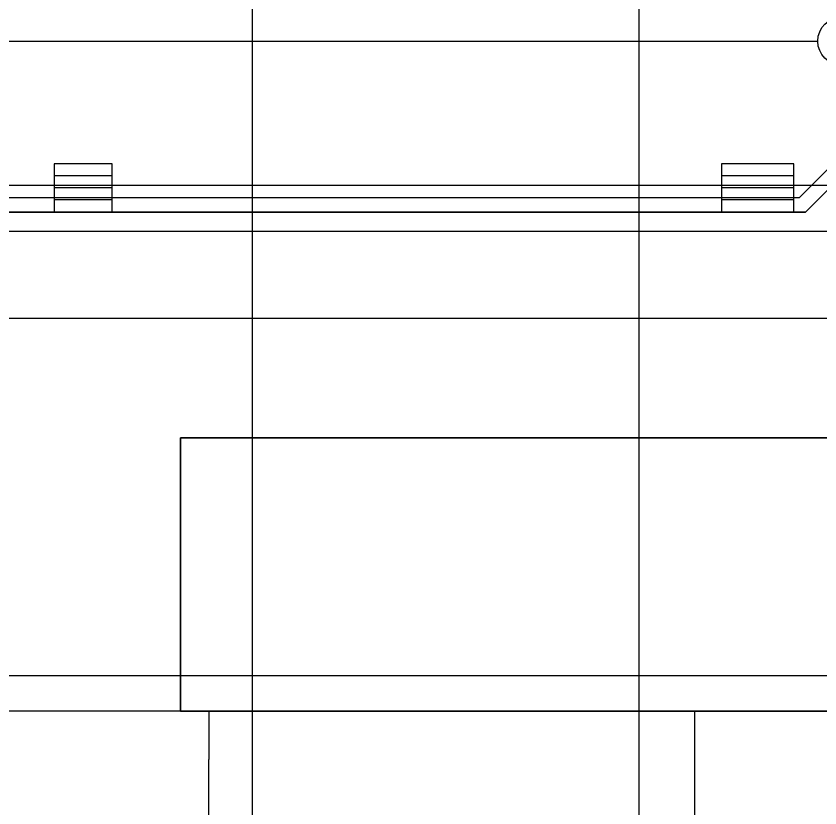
# Model space of a CAD drawing. Extents: x -264205 to -263659, y -1242401 to -1241986.
# Drawn here: x -263832.36 to -263815.72, y -1242236.76 to -1242220.38 of the extents above; entities that cross this region are included whole.
import ezdxf

# ---------------------------------------------------------------- set-up
doc = ezdxf.new("R2010")
doc.units = 0
for name, color, linetype in [('HESCON_OSI_STAVBY_KFA', 7, 'Continuous'), ('PROJEKT_OBRUBNIKY_KOMUNIKACIE', 7, 'Continuous'), ('SITUACIA_DSP_2D', 7, 'Continuous')]:
    doc.layers.add(name, color=color, linetype=linetype)

msp = doc.modelspace()

# ---------------------------------------------------------------- linework, layer by layer
at = {"layer": 'HESCON_OSI_STAVBY_KFA'}
for p, q in [((-263827.468, -1242083.237), (-263827.468, -1242246.707)), ((-263819.468, -1242083.237), (-263819.468, -1242246.707)), ((-263792.653, -1242223.882), (-263911.523, -1242223.882)), ((-263792.653, -1242224.832), (-263911.523, -1242224.832)), ((-263792.653, -1242226.632), (-263911.523, -1242226.632)), ((-263792.653, -1242234.032), (-263911.523, -1242234.032))]:
    msp.add_line(p, q, dxfattribs=at)
at = {"layer": 'PROJEKT_OBRUBNIKY_KOMUNIKACIE'}
msp.add_lwpolyline([(-263807.941, -1242230.956), (-263811.512, -1242234.526), (-263812.068, -1242234.757), (-263891.868, -1242234.757), (-263892.424, -1242234.526), (-263895.994, -1242230.956)], dxfattribs=at)
at = {"layer": 'SITUACIA_DSP_2D'}
for p, q in [((-263816.144, -1242224.132), (-263812.218, -1242220.206)), ((-263816.02, -1242224.432), (-263811.918, -1242220.33)), ((-263851.668, -1242220.896), (-263815.763, -1242220.896)), ((-263830.369, -1242223.432), (-263831.567, -1242223.432)), ((-263831.567, -1242223.432), (-263831.567, -1242224.432)), ((-263830.369, -1242224.432), (-263830.369, -1242223.432)), ((-263816.259, -1242223.432), (-263817.757, -1242223.432)), ((-263817.757, -1242223.432), (-263817.757, -1242224.432)), ((-263816.259, -1242224.432), (-263816.259, -1242223.432)), ((-263830.369, -1242223.682), (-263831.567, -1242223.682)), ((-263816.259, -1242223.682), (-263817.757, -1242223.682)), ((-263830.369, -1242223.932), (-263831.567, -1242223.932)), ((-263816.259, -1242223.932), (-263817.757, -1242223.932)), ((-263887.792, -1242224.132), (-263816.144, -1242224.132)), ((-263815.675, -1242224.088), (-263816.02, -1242224.432)), ((-263830.369, -1242224.182), (-263831.567, -1242224.182)), ((-263816.259, -1242224.182), (-263817.757, -1242224.182)), ((-263816.02, -1242224.432), (-263887.916, -1242224.432)), ((-263887.916, -1242224.432), (-263816.02, -1242224.432)), ((-263814.408, -1242229.107), (-263828.955, -1242229.107)), ((-263828.955, -1242229.107), (-263828.955, -1242234.757)), ((-263828.955, -1242234.757), (-263828.955, -1242229.107)), ((-263828.955, -1242229.107), (-263814.408, -1242229.107)), ((-263812.068, -1242234.757), (-263891.868, -1242234.757)), ((-263828.955, -1242234.757), (-263812.068, -1242234.757)), ((-263812.068, -1242234.757), (-263828.955, -1242234.757)), ((-263828.368, -1242234.757), (-263828.368, -1242235.757)), ((-263818.318, -1242234.757), (-263818.318, -1242235.757)), ((-263828.368, -1242249.39), (-263828.368, -1242235.757)), ((-263818.318, -1242235.757), (-263818.321, -1242250.822))]:
    msp.add_line(p, q, dxfattribs=at)
msp.add_circle((-263815.263, -1242220.896), 0.5, dxfattribs=at)

doc.saveas('drawing.dxf')
